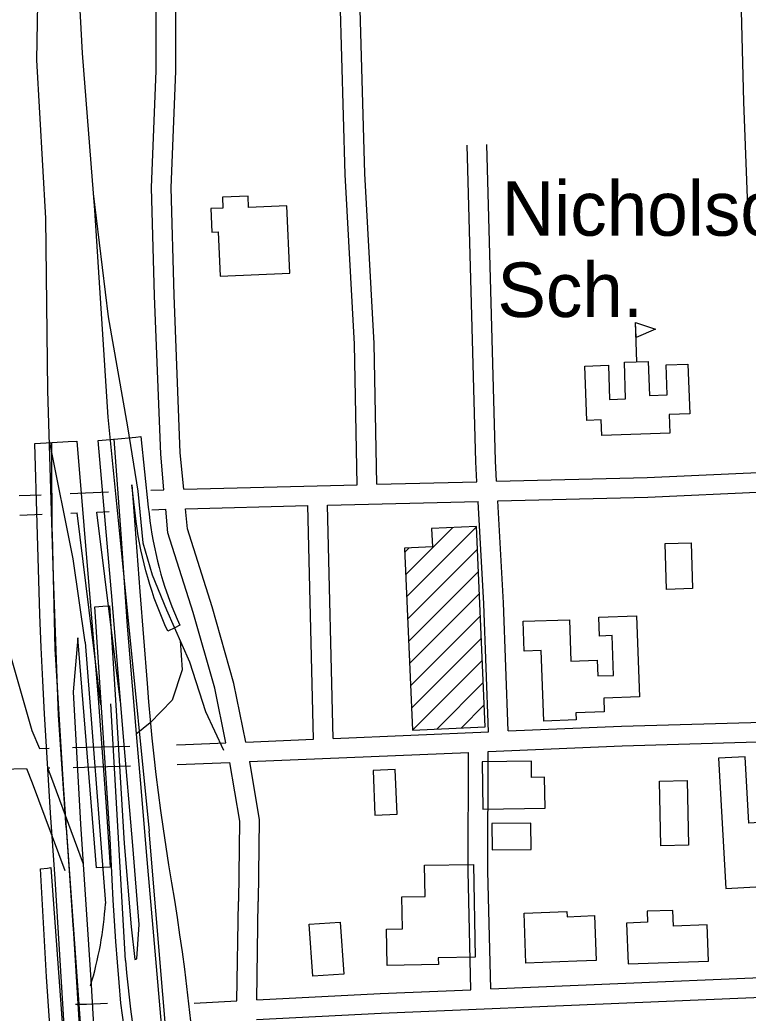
# Model space of a CAD drawing. Extents: x 3297716 to 3335574, y 688621 to 713991.
# Drawn here: x 3328852 to 3329962, y 709396 to 710910 of the extents above; entities that cross this region are included whole.
import ezdxf

# ---------------------------------------------------------------- set-up
doc = ezdxf.new("R2010")
doc.units = 0
for name, color, linetype in [('V-BLDG-IDEN', 7, 'Continuous'), ('V-BLDG-OTLN', 7, 'Continuous'), ('V-BRDG-OTLN', 7, 'Continuous'), ('V-ROAD-CNTR', 7, 'Continuous')]:
    doc.layers.add(name, color=color, linetype=linetype)

msp = doc.modelspace()

# ---------------------------------------------------------------- linework, layer by layer
at = {"layer": 'V-BLDG-OTLN'}
for p, q in [((3329792.1, 710388.8), (3329790, 710448.8)), ((3329439.7, 710064.4), (3329511.5, 710136.2)), ((3329441.2, 710030.6), (3329547.7, 710137.1)), ((3329438.2, 710098.3), (3329445.2, 710105.3)), ((3329442.7, 709996.7), (3329549.2, 710103.3)), ((3329444.1, 709962.8), (3329550.7, 710069.4)), ((3329445.6, 709929), (3329552.2, 710035.5)), ((3329447.1, 709895.1), (3329553.7, 710001.6)), ((3329448.6, 709861.2), (3329555.1, 709967.8)), ((3329450.2, 709827.4), (3329556.6, 709933.9)), ((3329487.1, 709829.1), (3329558.1, 709900)), ((3329524.1, 709830.7), (3329559.6, 709866.2))]:
    msp.add_line(p, q, dxfattribs=at)
for points in [[(3329258.6, 710626.4), (3329200.3, 710623.9), (3329199.6, 710641.3), (3329160.6, 710639.6), (3329161.3, 710623), (3329142.9, 710622.2), (3329144.5, 710586.5), (3329154, 710586.9), (3329156.9, 710519.1), (3329263, 710523.6)], [(3329790, 710448.8), (3329820.4, 710438.3), (3329790.8, 710425.7)], [(3329842.3, 710280.1), (3329738.5, 710276.4), (3329737.7, 710300.1), (3329715.7, 710299.3), (3329712.7, 710382.3), (3329748.7, 710383.6), (3329750.6, 710331.5), (3329774.9, 710332.4), (3329773, 710388.1), (3329809.4, 710389.4), (3329811.2, 710337.4), (3329838.5, 710338.4), (3329836.9, 710384.1), (3329869.9, 710385.3), (3329872.6, 710309.6), (3329841.3, 710308.5)], [(3329561.1, 709832.3), (3329547.7, 710137.8), (3329479.1, 710134.8), (3329480.4, 710106.8), (3329437.9, 710105), (3329450.1, 709827.4)], [(3329837.3, 710042), (3329835.2, 710111.8), (3329875, 710113), (3329877.1, 710043.2)], [(3329650.1, 709841.4), (3329646.4, 709948.7), (3329620.5, 709947.8), (3329619, 709993.4), (3329689.5, 709995.8), (3329691.6, 709932.7), (3329731.8, 709934.1), (3329732.6, 709910.2), (3329756.5, 709911), (3329754.4, 709971.5), (3329735.2, 709970.8), (3329734.2, 709999.8), (3329791.6, 710001.8), (3329795.9, 709878.2), (3329741.5, 709876.3), (3329742.3, 709855.6), (3329699.2, 709854.1), (3329699.5, 709843.1)], [(3329927.7, 709586.1), (3330046.5, 709592.8), (3330035.4, 709788.2), (3329982.2, 709785.1), (3329987.7, 709687.3), (3329962.9, 709685.9), (3329957.2, 709787), (3329916.4, 709784.7)], [(3329390.2, 709766), (3329393, 709697.8), (3329426.6, 709699.2), (3329423.8, 709767.4)], [(3329557.2, 709707), (3329652.2, 709708.5), (3329651.4, 709755.8), (3329631.7, 709755.5), (3329631.3, 709780.2), (3329556.1, 709779)], [(3329868.8, 709750.6), (3329870.6, 709652), (3329828.5, 709651.2), (3329826.7, 709749.8)], [(3329571.5, 709645), (3329630.9, 709645.6), (3329630.5, 709685.8), (3329571.1, 709685.2)], [(3329411.8, 709469), (3329410.7, 709524.2), (3329434.7, 709524.6), (3329433.7, 709573.3), (3329469.6, 709574), (3329468.6, 709621.5), (3329543.1, 709623), (3329545.9, 709481.5), (3329489.4, 709480.4), (3329489.6, 709470.5)], [(3329700.7, 709475.3), (3329623, 709472.4), (3329620.2, 709548.7), (3329685.6, 709551.2), (3329685.9, 709543.2), (3329727.4, 709544.8), (3329730, 709476.4)], [(3329778.7, 709471.2), (3329901.4, 709475.7), (3329899.4, 709530.6), (3329847.8, 709528.7), (3329847, 709552.8), (3329807.9, 709551.4), (3329808.5, 709534.8), (3329776.4, 709533.6)], [(3329298.2, 709452.5), (3329292.6, 709531.8), (3329340, 709535.1), (3329345.5, 709455.8)]]:
    msp.add_lwpolyline(points, close=True, dxfattribs=at)
at = {"layer": 'V-BRDG-OTLN'}
for points in [[(3328930.8, 709177.8), (3328917.7, 709402.5), (3328905.7, 709600.7), (3328902, 709651), (3328898.5, 709701.4), (3328895.2, 709751.7), (3328889.4, 709852.4), (3328886.8, 709902.8), (3328884.4, 709953.2), (3328882.3, 710003.6), (3328878.3, 710142.4), (3328874.6, 710264.5), (3328900.3, 710265.9), (3328925.2, 710267.3), (3328938.4, 710268), (3328971.3, 709876.4), (3328982.8, 709718.3), (3328989.6, 709618.9), (3328979.7, 709618.4), (3328968.4, 709617.9), (3328940.1, 709968), (3328933.1, 709885.7), (3328944.1, 709684), (3328960.4, 709439.2), (3328975, 709183)], [(3328948.9, 709278.5), (3328933.8, 709518), (3328933, 709530.3), (3328927.8, 709606.2), (3328918.3, 709743.8), (3328905.4, 709951.4), (3328901.3, 710125.8), (3328901.1, 710134.8), (3328900.6, 710242.7), (3328900.3, 710265.9)], [(3329010.8, 709375), (3329005.8, 709411.3), (3329003.1, 709442.7), (3329000.5, 709474.1), (3328998.2, 709505.4), (3328996.1, 709536.8), (3328994.1, 709568.3), (3328992.4, 709599.7), (3328990.9, 709631.1), (3328989.6, 709662.6), (3328966, 710015.4), (3328978, 710016.3), (3328988.6, 710017.1), (3328997.8, 709865.4), (3329010.6, 709654.9), (3329021.6, 709527.8), (3329026.8, 709478.2), (3329030.3, 709479.1), (3329033.4, 709531.1), (3329023.8, 709651.8), (3329009, 709823.6), (3328992.6, 710025.3), (3328971, 710268.8), (3328995.6, 710271.1), (3329028.5, 710274.1), (3329036.3, 710274.8), (3329047.5, 710167.3), (3329048.6, 710156.9), (3329049.9, 710146.6), (3329053, 710126), (3329054.8, 710115.7), (3329061.4, 710085.2), (3329064, 710075.1), (3329066.8, 710065.1), (3329069.8, 710055.1), (3329072.9, 710045.2), (3329079.7, 710025.6), (3329083.4, 710015.9), (3329087.3, 710006.2), (3329091.3, 709996.6), (3329095.6, 709987.2), (3329088.1, 709983.4), (3329077.3, 709978.1), (3329072.8, 709988), (3329068.5, 709998.1), (3329064.4, 710008.2), (3329060.4, 710018.4), (3329056.7, 710028.6), (3329053.2, 710039), (3329049.9, 710049.4), (3329046.7, 710059.9), (3329043.8, 710070.4)], [(3329078.5, 709256.1), (3329061.1, 709455.4), (3329056, 709513.9), (3329045.9, 709630.6), (3329035.5, 709751.8), (3329031.1, 709803.9), (3329015.9, 709986), (3329006.1, 710126.4), (3328995.6, 710271.1), (3328995.6, 710271.6)], [(3329043.8, 710070.4), (3329041.1, 710081), (3329038.6, 710091.6), (3329036.3, 710102.3), (3329034.2, 710113), (3329032.3, 710123.8), (3329030.6, 710134.6), (3329029.1, 710145.4), (3329022.5, 710201.4), (3329034.5, 710039), (3329045.8, 709898.6), (3329048, 709870.8), (3329050.5, 709843.1), (3329053.1, 709815.4), (3329056, 709787.7), (3329059.2, 709760), (3329062.5, 709732.4), (3329066.1, 709704.8), (3329070, 709677.2), (3329074, 709649.6), (3329078.3, 709622.1), (3329082.8, 709594.6), (3329087.2, 709568.4), (3329091.3, 709542.1), (3329095.2, 709515.8), (3329099, 709489.5), (3329102.5, 709463.1), (3329105.8, 709436.7), (3329109, 709410.3), (3329111.9, 709383.9)], [(3328900.6, 709333.1), (3328892.4, 709451.4), (3328883.4, 709616.2), (3328894, 709617.4), (3328899.1, 709618), (3328917.2, 709367.7)]]:
    msp.add_lwpolyline(points, dxfattribs=at)
at = {"layer": 'V-ROAD-CNTR'}
for points in [[(3328922.4, 709679.2), (3328910.9, 709850.4), (3328903.3, 710061.3), (3328894.4, 710345.1), (3328891.3, 710607.7), (3328877.8, 710848.2), (3328880.4, 710993.4), (3328887.8, 711149.9), (3328915.1, 711260.4), (3328950.3, 711378.2), (3328996.6, 711469), (3329038, 711534.9), (3329103.3, 711606.1), (3329170.4, 711676.4), (3329246, 711736), (3329315.3, 711785.2), (3329396.7, 711828.9), (3329476.2, 711858.5), (3329555.2, 711885.6), (3329653.8, 711904.7), (3329759.7, 711920.3), (3329868, 711920.4), (3330053.9, 711920.9), (3330137.3, 711922.8)], [(3330137.2, 711869.7), (3329915.5, 711861.2), (3329719, 711859.8), (3329653.1, 711855.2), (3329583.7, 711844.2), (3329492.6, 711811.6), (3329407.7, 711775.6), (3329327.8, 711727.5), (3329225.4, 711647), (3329114.4, 711524.2), (3329030.2, 711392.6), (3328985.2, 711298.1), (3328949.4, 711163.9), (3328936.7, 711046.9), (3328946.8, 710858.9), (3328965.4, 710620), (3328986.1, 710304.3), (3329015, 710014.7), (3329048.9, 709673.6)], [(3329950, 710963.6), (3329954.5, 710785), (3329961.5, 710598.5)], [(3329366, 710201.5), (3329361.7, 710415.6), (3329347.4, 710674.4), (3329339.9, 710942.8)], [(3329396, 710202.2), (3329391.7, 710416.7), (3329377.4, 710675.6), (3329369.9, 710943.7)], [(3329071.4, 710193.9), (3329066.4, 710248.1), (3329057.1, 710489.4), (3329052.3, 710654.2), (3329059.7, 710832), (3329059.5, 710928.2)], [(3329101.5, 710194.9), (3329096.3, 710250.1), (3329087.1, 710490.4), (3329082.3, 710654), (3329089.7, 710831.4), (3329089.5, 710930.5)], [(3329578.3, 710206.8), (3329576.5, 710237.7), (3329563.3, 710719.8)], [(3329548.3, 710206.1), (3329546.6, 710236.5), (3329533.3, 710719)], [(3328963.4, 710645.1), (3328986.5, 710457.1), (3329015.8, 710289.8), (3329031.4, 710191.5), (3329039.2, 710112.8), (3329053.6, 710064.3), (3329075.2, 710010.7), (3329110.1, 709931.8), (3329134.9, 709856), (3329162.3, 709796.9)], [(3328951.5, 709961.6), (3328932.9, 710088.6), (3328896.8, 710268.2)], [(3329578.3, 710206.8), (3329808, 710212.6), (3330111.9, 710226)], [(3329396, 710202.2), (3329548.3, 710206.1)], [(3328928.4, 710188.1), (3328986.9, 710190.5)], [(3329051.5, 710193.1), (3329071.4, 710193.9)], [(3329101.5, 710194.9), (3329366, 710201.5)], [(3329580, 710176.8), (3329809, 710182.6), (3329986.3, 710190.4)], [(3328850.6, 710185), (3328884.5, 710186.3)], [(3329320.8, 710170.3), (3329550, 710176.1)], [(3329566, 709824.9), (3329558.7, 710020), (3329550, 710176.1)], [(3329596, 709826.2), (3329588.7, 710021.4), (3329580, 710176.8)], [(3328969.3, 710159.8), (3328988.1, 710160.5)], [(3329005.2, 709869.6), (3328969.3, 710159.8)], [(3329052.7, 710163.1), (3329074.2, 710164)], [(3329165.9, 709808), (3329149, 709891.4), (3329116.1, 710006.9), (3329077.5, 710128.3), (3329074.2, 710164)], [(3329104.2, 710164.9), (3329290.8, 710169.6)], [(3329196.2, 709809.3), (3329178.1, 709898.5), (3329144.9, 710015.5), (3329107.1, 710134.3), (3329104.2, 710164.9)], [(3329299.4, 709813.6), (3329290.8, 710169.6)], [(3329329.3, 709814.9), (3329320.8, 710170.3)], [(3328851.9, 710155), (3328885.7, 710156.4)], [(3328929.6, 710158.2), (3328939.2, 710158.5)], [(3328975.4, 709865.9), (3328939.2, 710158.5)], [(3328823.4, 710026.1), (3328835.4, 709948), (3328870.2, 709826.8), (3328881.5, 709799.4)], [(3329095.9, 709963.9), (3329099.2, 709919.4), (3329083.8, 709873.4), (3329050.2, 709838.4), (3329028.9, 709821.3)], [(3328951.5, 709961.6), (3328982.3, 709563.3)], [(3329012.6, 709476.4), (3328990.3, 709867.8)], [(3329596, 709826.2), (3329768.6, 709833.5), (3330001.4, 709840.3)], [(3329196.2, 709809.3), (3329299.4, 709813.6)], [(3329329.3, 709814.9), (3329566, 709824.9)], [(3329565.7, 709794.9), (3329769.7, 709803.5), (3330354, 709820.7)], [(3328881.5, 709799.4), (3328896.5, 709799.8)], [(3328932, 709800.8), (3329019.4, 709803.1)], [(3329090.7, 709805), (3329104.1, 709805.4), (3329165.9, 709808)], [(3329201.7, 709779.5), (3329535.7, 709793.6)], [(3329539.3, 709431.9), (3329534.9, 709612.5), (3329535.7, 709793.6)], [(3329569.3, 709433.2), (3329564.9, 709612.8), (3329565.7, 709794.9)], [(3328784.5, 709766.9), (3328861.7, 709768.9)], [(3328861.7, 709768.9), (3328870.7, 709747.3), (3328920.3, 709613.6)], [(3328893.8, 709769.8), (3328897.3, 709769.9)], [(3328893.8, 709769.8), (3328898.6, 709758.2), (3328948.5, 709624)], [(3328932.8, 709770.8), (3329020.2, 709773.1)], [(3329091.5, 709775), (3329105.1, 709775.4), (3329171.5, 709778.2)], [(3329171.5, 709778.2), (3329186.7, 709688.6), (3329185.1, 709566.6)], [(3329201.7, 709779.5), (3329216.7, 709690.9), (3329215, 709566.2)], [(3328922.4, 709679.2), (3328953.6, 709239.6), (3328970.6, 708877.6), (3328988.1, 708662.2), (3329002.6, 708537.4), (3329024.5, 708423.2)], [(3329174, 708355.6), (3329129.4, 708670.8), (3329105.7, 709045.7), (3329080, 709303.2), (3329048.9, 709673.6)], [(3329182.6, 709415), (3329185.1, 709566.6)], [(3329212.7, 709416.5), (3329215, 709566.2)], [(3329569.3, 709433.2), (3330174.5, 709458.8), (3330373, 709464.6)], [(3329212.2, 709386.4), (3329402.2, 709396.1), (3330175.6, 709428.8), (3330375.4, 709434.6)], [(3329212.7, 709416.5), (3329400.8, 709426), (3329539.3, 709431.9)], [(3328936.5, 709410.1), (3328953.3, 709410), (3328985.3, 709411.7)], [(3329117.6, 709411.7), (3329182.6, 709415)]]:
    msp.add_lwpolyline(points, dxfattribs=at)
for centre, radius, start, end in [((3328434.1, 709598.5), 549.3, 342.9795, 356.3295), ((3332003.1, 709755.2), 3003.4, 185.326, 191.0179)]:
    msp.add_arc(centre, radius, start, end, dxfattribs=at)

# ---------------------------------------------------------------- texts
at = {"layer": 'V-BLDG-IDEN'}
msp.add_text('Nicholson', height=83, dxfattribs=at).set_placement((3329585.9, 710580.9))
msp.add_text('Sch.', height=83, rotation=0.0211, dxfattribs=at).set_placement((3329579.5, 710457))

doc.saveas('drawing.dxf')
